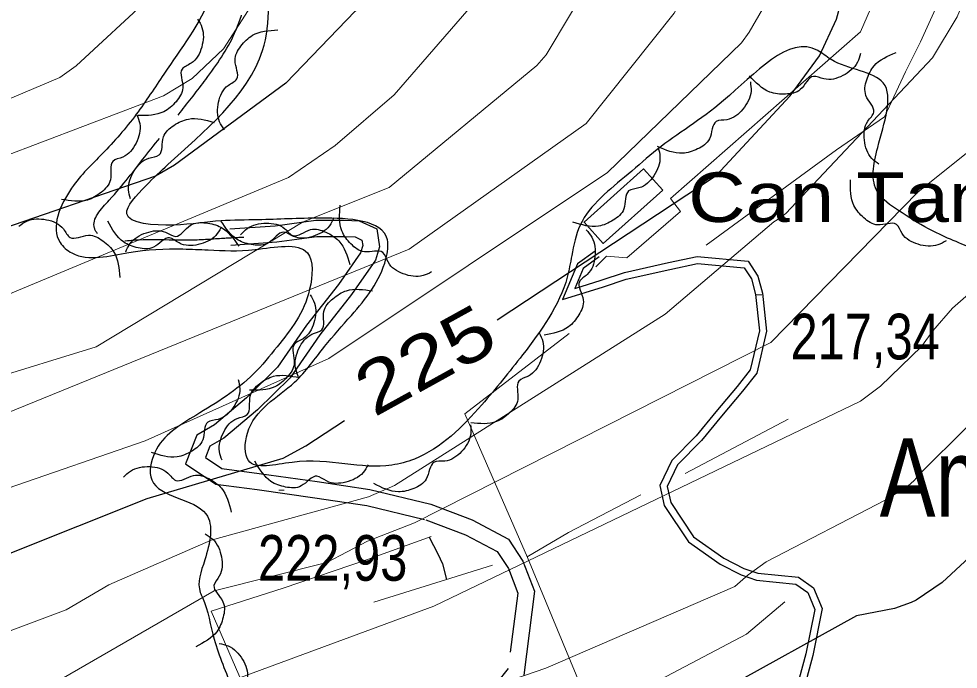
# Model space of a CAD drawing. Extents: x 483847 to 488453, y 4383581 to 4386795.
# Drawn here: x 485252.4 to 485432.5, y 4385525.6 to 4385650.2 of the extents above; entities that cross this region are included whole.
import ezdxf
from ezdxf.enums import TextEntityAlignment as Align

# ---------------------------------------------------------------- set-up
doc = ezdxf.new("R2010")
doc.units = 0
doc.header["$LTSCALE"] = 3.8
doc.linetypes.add('LONG_DASHED', pattern=[7.5, 6, -1.5])
doc.linetypes.add('MEDIUM_DASHED', pattern=[4.5, 3, -1.5])
for name, color, linetype, lineweight in [('25', 7, 'LONG_DASHED', 25), ('27', 7, 'Continuous', 25), ('38', 7, 'Continuous', 25), ('47', 7, 'Continuous', 35), ('51', 7, 'Continuous', 13), ('7', 7, 'Continuous', 13), ('8', 7, 'Continuous', 25), ('9', 7, 'Continuous', 13)]:
    doc.layers.add(name, color=color, linetype=linetype, lineweight=lineweight)
doc.layers.add('31', color=7, linetype='Continuous')
doc.layers.add('5', color=7, linetype='Continuous')

msp = doc.modelspace()

# ---------------------------------------------------------------- linework, layer by layer
at = {"layer": '25'}
msp.add_lwpolyline([(485331.08, 4385550.89), (485332.73, 4385547.71), (485333.61, 4385545.83), (485334.41, 4385542.79)], dxfattribs=at)
at = {"layer": '27'}
for points in [[(485299.82, 4385661.09), (485299.57, 4385662.67), (485294.64, 4385662.26), (485289.35, 4385654.61), (485280.21, 4385639.63), (485274.93, 4385631.94), (485268.4, 4385624.36), (485262.52, 4385617.77), (485260.31, 4385607.35), (485262.6, 4385605.35), (485273.48, 4385605.45), (485283.86, 4385606.12), (485288.68, 4385605.94), (485297.69, 4385606.01), (485307.73, 4385605.36), (485308.16, 4385598.4), (485301.92, 4385587.38), (485297.42, 4385582.21), (485286.33, 4385574.25), (485278.48, 4385567.13), (485277.89, 4385561.88), (485288.28, 4385555.36), (485288.05, 4385546.54), (485287.2, 4385540.29), (485287.59, 4385539.37), (485289.86, 4385531.35), (485293.31, 4385521.81), (485297.19, 4385508.56), (485300.77, 4385499.7), (485307.19, 4385485.75), (485313.31, 4385470.51), (485320.46, 4385455.75), (485325.62, 4385443.27), (485329.88, 4385435.24), (485331.55, 4385428.22), (485327.33, 4385421.28), (485318.2, 4385418.81), (485302.73, 4385416.83), (485290.31, 4385410.43), (485280.75, 4385407.62), (485276.69, 4385406.23), (485271.89, 4385402.9), (485261.87, 4385394.73), (485251.06, 4385381.93), (485248.95, 4385378.4), (485241.73, 4385364.5), (485237.39, 4385372.01), (485230.13, 4385390.06), (485224.7, 4385401.81), (485216.95, 4385416.96), (485209.52, 4385431.92), (485203.19, 4385447.45), (485197.7, 4385460.77), (485195.75, 4385467.38), (485194.93, 4385474.55), (485200.43, 4385487.01), (485210.67, 4385493.29), (485216.48, 4385500.54), (485216.66, 4385510.32), (485213.78, 4385515.61), (485201.98, 4385523.45), (485188.34, 4385524.69), (485179.71, 4385525), (485175.53, 4385527.17), (485167.01, 4385529.85), (485158.32, 4385525.02), (485150.05, 4385519.91), (485142.58, 4385519.6), (485127.69, 4385523.06), (485122.02, 4385531.44), (485127.14, 4385537.4), (485137.41, 4385536.78), (485149.71, 4385533.1), (485155.77, 4385534.88), (485159.76, 4385539.39), (485157.38, 4385543.53), (485170.25, 4385547.87), (485180.21, 4385553.72), (485186.2, 4385561.9), (485185.3, 4385569.26), (485178.59, 4385574.36), (485170, 4385578.4), (485148.21, 4385590.42), (485129.65, 4385601.13), (485118.26, 4385609.29), (485112.23, 4385612.98), (485102.9, 4385618.84), (485099.35, 4385621.2), (485098.35, 4385621.8), (485099.39, 4385628.01), (485103.9, 4385633.91)], [(485435.34, 4385606.18), (485426.8, 4385609.99), (485421.03, 4385613.5), (485417.06, 4385616.96), (485417.05, 4385625.58), (485418.12, 4385637.92), (485408.12, 4385642.42), (485405.55, 4385644.17), (485387.51, 4385634.56), (485374.76, 4385625.15), (485369.19, 4385620.44), (485360.02, 4385610.68), (485358.39, 4385604.85), (485357.54, 4385600.73), (485348.97, 4385585.84), (485341.17, 4385576.28), (485328.23, 4385565.87), (485323.94, 4385564.71), (485304.81, 4385565.24), (485296.42, 4385565.6), (485296.22, 4385570.81), (485305.28, 4385580.62), (485311.01, 4385587.43), (485316.15, 4385593.4), (485322.78, 4385604.23), (485323.07, 4385607.88), (485310.41, 4385612.03), (485298.26, 4385611.71), (485291.2, 4385611.51), (485282.04, 4385610.71), (485273.11, 4385612.88), (485276.74, 4385618.22), (485280.96, 4385622.28), (485299.14, 4385644.14), (485299.72, 4385661.69)], [(485286.68, 4385650.15), (485287.51, 4385648.58), (485287.46, 4385644.79), (485285.43, 4385641.7), (485283.71, 4385640.58), (485283.84, 4385637.02), (485282.54, 4385634.33), (485280.21, 4385632.41), (485275.3, 4385631.67)], [(485291.81, 4385628.95), (485290.89, 4385630.47), (485290.71, 4385634.26), (485292.55, 4385637.46), (485294.19, 4385638.69), (485293.85, 4385642.23), (485294.98, 4385644.99), (485297.19, 4385647.05), (485302.04, 4385648.09)], [(485413.75, 4385643.56), (485413.17, 4385641.88), (485410.36, 4385639.33), (485406.72, 4385638.71), (485404.73, 4385639.19), (485402.22, 4385636.68), (485399.36, 4385635.79), (485396.37, 4385636.19), (485392.48, 4385639.27)], [(485417.3, 4385622.34), (485415.93, 4385623.46), (485414.5, 4385626.97), (485415.16, 4385630.6), (485416.3, 4385632.31), (485414.8, 4385635.53), (485414.95, 4385638.52), (485416.35, 4385641.2), (485420.58, 4385643.79)], [(485392.64, 4385638.14), (485392.77, 4385636.37), (485391.21, 4385632.91), (485388.12, 4385630.89), (485386.1, 4385630.54), (485384.8, 4385627.23), (485382.53, 4385625.28), (485379.63, 4385624.45), (485374.84, 4385625.73)], [(485275.04, 4385631.82), (485275.59, 4385630.13), (485274.87, 4385626.41), (485272.33, 4385623.72), (485270.44, 4385622.91), (485269.95, 4385619.39), (485268.2, 4385616.97), (485265.56, 4385615.49), (485260.6, 4385615.62)], [(485273.8, 4385615.74), (485273.44, 4385617.47), (485274.53, 4385621.1), (485277.33, 4385623.51), (485279.29, 4385624.13), (485280.15, 4385627.58), (485282.13, 4385629.8), (485284.91, 4385631.01), (485289.83, 4385630.37)], [(485374.99, 4385625.51), (485375.32, 4385623.76), (485374.14, 4385620.15), (485371.29, 4385617.81), (485369.31, 4385617.24), (485368.38, 4385613.81), (485366.34, 4385611.63), (485363.54, 4385610.49), (485358.64, 4385611.24)], [(485430.16, 4385607.71), (485428.58, 4385606.9), (485424.79, 4385607.01), (485421.73, 4385609.08), (485420.63, 4385610.81), (485417.07, 4385610.73), (485414.4, 4385612.07), (485412.51, 4385614.43), (485411.84, 4385619.34)], [(485331.51, 4385601.71), (485329.89, 4385601.01), (485326.11, 4385601.36), (485323.19, 4385603.63), (485322.21, 4385605.43), (485318.65, 4385605.58), (485316.08, 4385607.09), (485314.35, 4385609.57), (485314, 4385614.52)], [(485252.44, 4385610.51), (485253.93, 4385611.47), (485257.72, 4385611.72), (485260.96, 4385609.95), (485262.22, 4385608.33), (485265.75, 4385608.75), (485268.54, 4385607.67), (485270.64, 4385605.51), (485271.78, 4385600.68)], [(485312.82, 4385612.1), (485311.96, 4385610.55), (485308.76, 4385608.52), (485305.07, 4385608.53), (485303.18, 4385609.35), (485300.28, 4385607.3), (485297.32, 4385606.92), (485294.43, 4385607.83), (485291.13, 4385611.53)], [(485291.15, 4385610.2), (485290.17, 4385608.72), (485286.8, 4385606.97), (485283.12, 4385607.28), (485281.32, 4385608.26), (485278.25, 4385606.46), (485275.27, 4385606.33), (485272.47, 4385607.46), (485269.49, 4385611.43)], [(485272.89, 4385605.55), (485273.71, 4385607.12), (485276.86, 4385609.23), (485280.55, 4385609.31), (485282.45, 4385608.54), (485285.31, 4385610.66), (485288.26, 4385611.12), (485291.16, 4385610.29), (485294.56, 4385606.67)], [(485294.92, 4385608.8), (485296.19, 4385610.04), (485299.84, 4385611.07), (485303.38, 4385610.01), (485304.95, 4385608.69), (485308.32, 4385609.82), (485311.26, 4385609.34), (485313.77, 4385607.65), (485315.88, 4385603.16)], [(485361.16, 4385609.79), (485362.25, 4385608.38), (485362.84, 4385604.63), (485361.37, 4385601.25), (485359.87, 4385599.85), (485360.6, 4385596.37), (485359.77, 4385593.5), (485357.8, 4385591.2), (485353.09, 4385589.64)], [(485308.28, 4385597.35), (485309.09, 4385595.76), (485308.97, 4385591.97), (485306.89, 4385588.92), (485305.16, 4385587.82), (485305.22, 4385584.27), (485303.88, 4385581.6), (485301.51, 4385579.72), (485296.6, 4385579.06)], [(485306.03, 4385581.63), (485305.45, 4385583.31), (485306.11, 4385587.05), (485308.6, 4385589.78), (485310.47, 4385590.62), (485310.9, 4385594.15), (485312.61, 4385596.6), (485315.22, 4385598.13), (485320.18, 4385598.08)], [(485352.18, 4385590.06), (485352.85, 4385588.41), (485352.42, 4385584.65), (485350.1, 4385581.78), (485348.28, 4385580.82), (485348.05, 4385577.28), (485346.49, 4385574.73), (485343.98, 4385573.05), (485339.03, 4385572.8)], [(485294.47, 4385581.1), (485294.77, 4385579.35), (485293.52, 4385575.77), (485290.63, 4385573.47), (485288.64, 4385572.94), (485287.65, 4385569.53), (485285.57, 4385567.39), (485282.75, 4385566.3), (485277.86, 4385567.14)], [(485291.38, 4385565.63), (485290.88, 4385567.33), (485291.68, 4385571.04), (485294.28, 4385573.66), (485296.19, 4385574.42), (485296.77, 4385577.93), (485298.57, 4385580.31), (485301.24, 4385581.73), (485306.2, 4385581.48)], [(485339.02, 4385572.43), (485339.04, 4385570.65), (485337.26, 4385567.3), (485334.05, 4385565.48), (485332.01, 4385565.26), (485330.51, 4385562.03), (485328.12, 4385560.24), (485325.17, 4385559.59), (485320.47, 4385561.16)], [(485319.35, 4385564.78), (485318.4, 4385563.28), (485315.08, 4385561.45), (485311.39, 4385561.67), (485309.56, 4385562.6), (485306.54, 4385560.72), (485303.56, 4385560.52), (485300.74, 4385561.59), (485297.66, 4385565.48)], [(485272.48, 4385562.39), (485273.8, 4385563.57), (485277.5, 4385564.42), (485280.98, 4385563.18), (485282.48, 4385561.78), (485285.9, 4385562.74), (485288.82, 4385562.12), (485291.24, 4385560.31), (485293.12, 4385555.72)], [(485288.13, 4385551.54), (485289.58, 4385550.52), (485291.25, 4385547.11), (485290.83, 4385543.44), (485289.81, 4385541.66), (485291.53, 4385538.55), (485291.58, 4385535.56), (485290.37, 4385532.8), (485286.33, 4385529.92)], [(485290.8, 4385530.53), (485292.52, 4385530.09), (485295.29, 4385527.49), (485296.2, 4385523.91), (485295.88, 4385521.89), (485298.59, 4385519.58), (485299.7, 4385516.81), (485299.55, 4385513.79), (485296.79, 4385509.67)]]:
    msp.add_spline(points, degree=3, dxfattribs=at)
at = {"layer": '38'}
for points in [[(485292.84, 4385609.95), (485301.52, 4385610.57), (485309.32, 4385611.63), (485314.81, 4385611.64), (485317.66, 4385611.53), (485321.03, 4385609.97), (485321.53, 4385606.53), (485320.76, 4385603.99), (485316.18, 4385597.43), (485310.1, 4385589.69), (485304.42, 4385581.44), (485298.16, 4385575.28), (485291.73, 4385569.87), (485289.04, 4385568.32), (485288.2, 4385566.15), (485291.32, 4385564.06), (485298.5, 4385563.11), (485309.59, 4385561.56), (485319.7, 4385560.02), (485331.36, 4385557.21), (485339.31, 4385554.21), (485346.28, 4385550.54), (485349.05, 4385546.32), (485351.24, 4385540.59), (485349.22, 4385524.47)], [(485363.65, 4385604.6), (485360.6, 4385602.39), (485358.97, 4385598.56), (485364.06, 4385600.12), (485368.49, 4385601.61), (485376.94, 4385603.52), (485382.44, 4385604.71), (485392.2, 4385603.76), (485394.08, 4385600.94), (485394.98, 4385597.63), (485395.73, 4385590.37), (485393.87, 4385582.36), (485391.13, 4385578.91), (485387.09, 4385574.08), (485383.27, 4385569.45), (485378.69, 4385564.78), (485376.69, 4385560.62), (485377.39, 4385557.52), (485381.77, 4385550.99), (485387.56, 4385546.88), (485391.38, 4385544.9), (485394.07, 4385544), (485401.85, 4385543.22), (485404.73, 4385541.22), (485406.41, 4385537.22), (485404.61, 4385528.24), (485402.1, 4385519.01)]]:
    msp.add_lwpolyline(points, dxfattribs=at)
at = {"layer": '38', "linetype": 'MEDIUM_DASHED'}
for points in [[(485293.07, 4385606.82), (485301.85, 4385607.46), (485309.54, 4385608.49), (485314.76, 4385608.5), (485316.91, 4385608.43), (485318.18, 4385607.84), (485318.33, 4385606.77), (485317.91, 4385605.38), (485313.66, 4385599.3), (485307.57, 4385591.55), (485302.01, 4385583.46), (485296.05, 4385577.6), (485289.93, 4385572.44), (485286.52, 4385570.48), (485284.38, 4385564.95), (485290.18, 4385561.05), (485298.08, 4385560.01), (485309.13, 4385558.46), (485319.09, 4385556.95), (485330.44, 4385554.21), (485338.02, 4385551.35), (485344.11, 4385548.14), (485346.25, 4385544.89), (485348.04, 4385540.2), (485346.22, 4385525.75), (485343.95, 4385522.96)], [(485362.87, 4385605.68), (485359.52, 4385603.26), (485356.61, 4385596.43), (485364.47, 4385598.84), (485368.86, 4385600.32), (485377.23, 4385602.21), (485382.51, 4385603.36), (485391.43, 4385602.48), (485392.84, 4385600.38), (485393.65, 4385597.38), (485394.37, 4385590.45), (485392.63, 4385582.96), (485390.09, 4385579.76), (485386.05, 4385574.94), (485382.27, 4385570.35), (485377.58, 4385565.57), (485375.28, 4385560.78), (485376.14, 4385556.98), (485380.79, 4385550.04), (485386.86, 4385545.73), (485390.85, 4385543.67), (485393.79, 4385542.68), (485401.37, 4385541.92), (485403.64, 4385540.34), (485405.02, 4385537.08), (485403.3, 4385528.55), (485400.8, 4385519.33)]]:
    msp.add_lwpolyline(points, dxfattribs=at)
at = {"layer": '38', "linetype": 'LONG_DASHED'}
msp.add_spline([(485295.51, 4385608.34), (485291.67, 4385608.14), (485285.46, 4385607.79), (485273.99, 4385607.73), (485268.19, 4385608.37), (485266.92, 4385610.09), (485269.74, 4385615.48), (485276.54, 4385623.75), (485283.31, 4385632.25), (485288.26, 4385638.62), (485293.78, 4385647.46), (485296.45, 4385658.61), (485296.36, 4385663.33), (485292.66, 4385675.71), (485290.22, 4385678.5), (485286.15, 4385686.56), (485279.59, 4385692.66), (485275.96, 4385694.54), (485261.61, 4385696.23), (485256.98, 4385695.47), (485244.85, 4385699.45), (485235.04, 4385704.82), (485226.1, 4385701.88), (485215.45, 4385699.22), (485203.16, 4385695.22), (485192.09, 4385691.85), (485182, 4385685.52), (485178.97, 4385683.06), (485169.9, 4385675.81), (485155.39, 4385676.12), (485148.47, 4385676.56), (485145.16, 4385676.55), (485141.24, 4385675.42)], degree=3, dxfattribs=at)
at = {"layer": '47'}
msp.add_lwpolyline([(485375.86, 4385617.36), (485364.42, 4385607.2), (485360.77, 4385611.28), (485372.16, 4385621.45)], close=True, dxfattribs=at)
at = {"layer": '51'}
for p, q in [((485380.17, 4385563.09), (485399.86, 4385573.49)), ((485343.24, 4385545.54), (485320.45, 4385538.43)), ((485316.66, 4385474.25), (485289.25, 4385536.72))]:
    msp.add_line(p, q, dxfattribs=at)
for points in [[(485384.15, 4385606.86), (485409.15, 4385625.12), (485418.34, 4385631.45), (485422.39, 4385640.06), (485425.26, 4385645.81), (485429.76, 4385655.72), (485430.69, 4385660.05)], [(485417.59, 4385656.62), (485413.78, 4385647.7), (485377.33, 4385615.82), (485379.28, 4385613.3), (485368.98, 4385604.41), (485365.05, 4385604.77), (485363.04, 4385602.72)], [(485385.82, 4385460.46), (485349.92, 4385547), (485337.89, 4385574.51), (485357.91, 4385589.92)], [(485349.86, 4385547.17), (485357.81, 4385551.82), (485371.66, 4385559.03)], [(485331.45, 4385551.02), (485319.24, 4385546.65), (485303.07, 4385541.14), (485289.25, 4385536.72)], [(485362.45, 4385516.81), (485391.88, 4385532.35), (485399.28, 4385538.5)]]:
    msp.add_lwpolyline(points, dxfattribs=at)
at = {"layer": '7'}
for p, q in [((485393.83, 4385597.34), (485394.83, 4385597.34)), ((485302.26, 4385559.94), (485303.26, 4385559.94))]:
    msp.add_line(p, q, dxfattribs=at)
at = {"layer": '8'}
for points in [[(485180.43, 4385904.81), (485185.93, 4385899.16), (485186.76, 4385898.09), (485196.29, 4385878.94), (485200.2, 4385872.91), (485240.79, 4385830.66), (485270.54, 4385804.15), (485305.99, 4385765.2), (485317.35, 4385746.15), (485323.14, 4385733.39), (485329.2, 4385710.53), (485331.08, 4385676.97), (485329.96, 4385671.56), (485329.55, 4385670.34), (485316.9, 4385651.7), (485303.58, 4385637.87), (485282.28, 4385622.16), (485278.6, 4385620.07), (485245.51, 4385608.69)], [(485409.15, 4385650.12), (485409.96, 4385653.22), (485410.6, 4385658.57), (485400.98, 4385715.46), (485387.06, 4385761.06), (485380.67, 4385771.48), (485358.24, 4385799.59)], [(485344.1, 4385592.55), (485386.09, 4385620.22), (485400.3, 4385635.49), (485405.9, 4385643.14), (485409.15, 4385650.12)], [(485030.13, 4385491.71), (485036.93, 4385493.4), (485048.23, 4385493.94), (485050.37, 4385494.51), (485051.6, 4385495.02), (485079.76, 4385516.62), (485081.84, 4385517.32), (485082.89, 4385517.48), (485085.95, 4385517.65), (485101.54, 4385515.53), (485117.03, 4385509.3), (485119.93, 4385508.78), (485127.27, 4385508.56), (485140.41, 4385510.34), (485163.12, 4385517.34), (485170.62, 4385521.07), (485172.63, 4385521.74), (485180.96, 4385522.73), (485197.53, 4385526.67), (485277.02, 4385558.31), (485303.08, 4385566.07), (485307.43, 4385568.38), (485314.82, 4385573.25)], [(485451.6, 4385566.2), (485443.32, 4385555.1), (485429.43, 4385542.25), (485424.42, 4385538.87), (485423.45, 4385538.38), (485420.26, 4385537.27), (485413, 4385535.85), (485361.71, 4385507.5), (485358.82, 4385506.59), (485347.8, 4385504.4), (485292.27, 4385485.58), (485261.67, 4385471.15), (485247.08, 4385459.38)]]:
    msp.add_lwpolyline(points, dxfattribs=at)
at = {"layer": '9'}
for points in [[(485203.73, 4385567.85), (485267.26, 4385587.36), (485306.92, 4385611.31), (485323.38, 4385617.91), (485351.73, 4385641.3), (485353.52, 4385643.34), (485362.82, 4385658.93), (485368.73, 4385691.56), (485367.42, 4385723.91), (485365.24, 4385733.17), (485354.01, 4385751.94), (485347.22, 4385759.05), (485295.5, 4385803.8)], [(485191.18, 4385572.78), (485304.11, 4385619.8), (485313.02, 4385625.96), (485324.39, 4385635.64), (485343.76, 4385658.09), (485344.7, 4385659.58), (485349.06, 4385669.01), (485349.57, 4385673.09), (485350.57, 4385716.85), (485348.62, 4385727.91), (485339.84, 4385746.21), (485290.17, 4385801.59)], [(485319.59, 4385799.9), (485366.39, 4385752.4), (485379.98, 4385734.51), (485380.97, 4385732.75), (485381.69, 4385730.88), (485384.79, 4385696.38), (485381.94, 4385662.2), (485379.75, 4385654.87), (485378.56, 4385652.21), (485378.04, 4385651.3), (485361.14, 4385630.13), (485327.24, 4385606.07), (485174.91, 4385544.1)], [(485160.41, 4385486.81), (485161.92, 4385486.99), (485226.15, 4385503.2), (485228.74, 4385504.75), (485232.8, 4385507.71), (485289.88, 4385540.63), (485311.47, 4385546.07), (485319.25, 4385550.12), (485328.24, 4385553.64), (485396.56, 4385588.23), (485424.75, 4385617.02), (485437.27, 4385627), (485448.37, 4385637.26), (485450.77, 4385647.89), (485452.33, 4385662.51), (485452.37, 4385664), (485451.79, 4385671.68), (485439.69, 4385705.13), (485439.52, 4385706.69), (485428.06, 4385744.89), (485412.13, 4385783.37)], [(485254.11, 4385783.26), (485273.77, 4385761.7), (485279.89, 4385753.13), (485286.7, 4385739.27), (485294.89, 4385705.49), (485295.46, 4385701.5), (485295.19, 4385695.07), (485289.5, 4385671.88), (485288.38, 4385669.43), (485277.75, 4385654.58), (485263.38, 4385641.2), (485260.25, 4385638.97), (485239.04, 4385630.06), (485180.96, 4385614.14)], [(485392.02, 4385782.01), (485403.1, 4385761.88), (485435.66, 4385666.9), (485435.79, 4385664.25), (485435.35, 4385659.57), (485434.6, 4385656.2), (485432.26, 4385650.57), (485427.57, 4385642.73), (485399.44, 4385612.92), (485397.76, 4385611.68), (485397.12, 4385611.31), (485376.32, 4385593.61), (485324.43, 4385560.82), (485319.45, 4385558.66), (485289.27, 4385550.36), (485269.68, 4385541.79), (485261.49, 4385537), (485231.97, 4385525.93)], [(485197.76, 4385542.17), (485276.63, 4385569.36), (485311.83, 4385585.17), (485365.23, 4385620.75), (485390.94, 4385645.61), (485392.44, 4385647.63), (485394.95, 4385652.04), (485395.45, 4385653.43), (485397.64, 4385662.36)], [(485306.75, 4385660.5), (485298.02, 4385653.67), (485296.34, 4385651.83), (485291.65, 4385644.44), (485285.65, 4385638.79), (485280.13, 4385635.49), (485148.61, 4385585.49), (485144.5, 4385583.29), (485142.28, 4385582.44), (485139.4, 4385581.83), (485139.38, 4385581.82)], [(485249.63, 4385504.85), (485265.64, 4385513.23), (485331.95, 4385537.72), (485413.77, 4385576.98), (485417.56, 4385579.86), (485425.44, 4385587.43), (485427.61, 4385590.47), (485431.37, 4385594.81), (485456.14, 4385616.4), (485457.53, 4385617.75), (485459.26, 4385620.18), (485460.45, 4385622.83), (485463.13, 4385631.62), (485465.29, 4385648.26), (485465.68, 4385648.98), (485466.36, 4385649.97), (485466.95, 4385651.5)], [(485206.16, 4385460.3), (485265.8, 4385495.74), (485353.44, 4385525.81), (485389.65, 4385541.46), (485392.2, 4385543.7), (485395.69, 4385546.17), (485418.62, 4385558.08), (485422.8, 4385560.69), (485424.04, 4385561.78), (485425.38, 4385563.29), (485433.99, 4385571.85)]]:
    msp.add_lwpolyline(points, dxfattribs=at)

# ---------------------------------------------------------------- texts
at = {"layer": '31', "width": 0.8}
msp.add_text('Am', height=15, dxfattribs=at).set_placement((485429.47, 4385554.85), align=Align.CENTER)
at = {"layer": '5', "width": 1.2}
msp.add_text('Can Tano', height=9.5, dxfattribs=at).set_placement((485380.72, 4385611.29))
at = {"layer": '7', "width": 0.8}
for s, p in [('217,34', (485400.33, 4385584.97)), ('222,93', (485298.26, 4385542.56))]:
    msp.add_text(s, height=8.75, dxfattribs=at).set_placement(p)
at = {"layer": '8', "width": 1.25}
msp.add_text('225', height=9.999, rotation=28.902, dxfattribs=at).set_placement((485332.69, 4385580.52), align=Align.CENTER)

doc.saveas('drawing.dxf')
